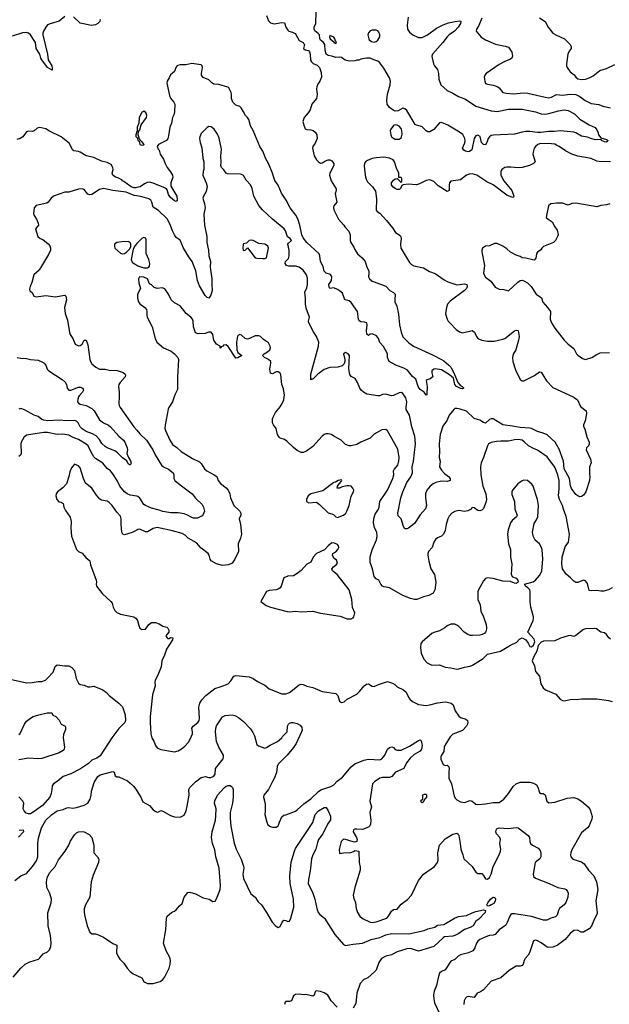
# Model space of a CAD drawing. Header units: inches. Extents: x 1384664 to 1536621, y 460766 to 646467.
# Tile 276 of 488: x 1468779 to 1474919, y 533673 to 543929. Entities that reach past the tile are written whole.
import ezdxf

# ---------------------------------------------------------------- set-up
doc = ezdxf.new("R2010")
doc.units = ezdxf.units.IN
doc.header["$MEASUREMENT"] = 0
for name, color, linetype in [('B4563', 7, 'Continuous'), ('B4564', 7, 'Continuous'), ('B4573', 7, 'Continuous'), ('B4574', 7, 'Continuous')]:
    doc.layers.add(name, color=color, linetype=linetype)

msp = doc.modelspace()

# ---------------------------------------------------------------- linework, layer by layer
at = {"layer": 'B4563', "color": 5}
for points, elevation in [([(1469393, 540000), (1469383, 539977), (1469382, 539950), (1469390, 539934), (1469410, 539923), (1469472, 539912), (1469530, 539878), (1469554, 539854), (1469610, 539763), (1469650, 539731), (1469705, 539705), (1469724, 539690), (1469810, 539590), (1469859, 539550), (1469874, 539530), (1469899, 539470), (1469903, 539450), (1469896, 539410), (1469911, 539370), (1469933, 539333), (1469939, 539310), (1469931, 539290), (1469910, 539304), (1469895, 539335), (1469850, 539364), (1469798, 539418), (1469770, 539438), (1469690, 539468), (1469670, 539483), (1469636, 539516), (1469610, 539558), (1469575, 539595), (1469537, 539617), (1469470, 539640), (1469430, 539668), (1469409, 539690), (1469388, 539730), (1469370, 539747), (1469350, 539753), (1469270, 539750), (1469190, 539758), (1469070, 539752), (1469030, 539757), (1469010, 539766), (1468970, 539795), (1468930, 539811), (1468830, 539866), (1468790, 539878), (1468770, 539874)], 720), ([(1469815, 540000), (1469812, 539930), (1469814, 539910), (1469825, 539890), (1469969, 539689), (1470000, 539652)], 740), ([(1470000, 538965), (1469930, 538976), (1469898, 538990), (1469870, 539013), (1469823, 539070), (1469794, 539130), (1469750, 539200), (1469724, 539230), (1469690, 539254), (1469643, 539310), (1469570, 539358), (1469550, 539377), (1469518, 539430), (1469491, 539490), (1469470, 539508), (1469390, 539558), (1469337, 539577), (1469290, 539602), (1469228, 539612), (1469169, 539609), (1469070, 539631), (1469030, 539631), (1468870, 539606), (1468850, 539600), (1468823, 539577), (1468795, 539530), (1468791, 539510), (1468794, 539410), (1468787, 539393), (1468770, 539379)], 740), ([(1470000, 538613), (1469950, 538586), (1469870, 538565), (1469852, 538572), (1469842, 538590), (1469835, 538670), (1469837, 538730), (1469830, 538759), (1469790, 538798), (1469741, 538870), (1469710, 538901), (1469690, 538914), (1469630, 538923), (1469614, 538934), (1469578, 538978), (1469530, 539050), (1469463, 539103), (1469442, 539150), (1469410, 539261), (1469390, 539281), (1469366, 539294), (1469350, 539299), (1469319, 539261), (1469301, 539219), (1469290, 539170), (1469266, 539094), (1469228, 539052), (1469171, 539010), (1469158, 538990), (1469156, 538970), (1469166, 538930), (1469187, 538907), (1469210, 538905), (1469230, 538891), (1469240, 538850), (1469256, 538816), (1469306, 538746), (1469316, 538704), (1469311, 538630), (1469317, 538550), (1469370, 538411), (1469390, 538391), (1469430, 538371), (1469468, 538328), (1469511, 538291), (1469517, 538250), (1469576, 538090), (1469579, 538070), (1469575, 538050), (1469579, 538030), (1469641, 537950), (1469729, 537869), (1469741, 537850), (1469752, 537810), (1469770, 537776), (1469790, 537756), (1469830, 537736), (1469968, 537708), (1469990, 537696), (1470000, 537681)], 760), ([(1468650, 537066), (1468850, 537022), (1468910, 537024), (1468970, 537036), (1469010, 537035), (1469049, 537051), (1469069, 537071), (1469126, 537134), (1469149, 537191), (1469170, 537211), (1469250, 537198), (1469290, 537198), (1469322, 537182), (1469348, 537150), (1469366, 537066), (1469390, 537020), (1469410, 537005), (1469450, 536997), (1469490, 536981), (1469510, 536979), (1469550, 536986), (1469645, 536950), (1469682, 536922), (1469711, 536890), (1469813, 536810), (1469850, 536771), (1469878, 536690), (1469880, 536630), (1469875, 536610), (1469810, 536547), (1469739, 536450), (1469617, 536263), (1469583, 536237), (1469530, 536215), (1469497, 536183), (1469413, 536127), (1469310, 536073), (1469230, 536045), (1469170, 535995), (1469131, 535970), (1469116, 535950), (1469115, 535910), (1469107, 535870), (1469093, 535830), (1469016, 535744), (1468930, 535681), (1468890, 535659), (1468870, 535656), (1468845, 535665), (1468827, 535687), (1468816, 535710), (1468821, 535770), (1468812, 535790), (1468770, 535835)], 740), ([(1468770, 536485), (1468785, 536495), (1468830, 536593), (1468850, 536621), (1468890, 536655), (1468918, 536670), (1468977, 536690), (1469066, 536710), (1469114, 536710), (1469125, 536685), (1469154, 536670), (1469190, 536634), (1469212, 536592), (1469251, 536571), (1469256, 536556), (1469255, 536535), (1469236, 536484), (1469230, 536450), (1469247, 536350), (1469242, 536330), (1469230, 536317), (1469190, 536293), (1469010, 536232), (1468970, 536230), (1468870, 536236), (1468770, 536221)], 720), ([(1468730, 534963), (1468790, 535011), (1468850, 535035), (1468912, 535108), (1468954, 535166), (1468968, 535210), (1468968, 535352), (1468976, 535404), (1469007, 535513), (1469050, 535590), (1469110, 535647), (1469170, 535687), (1469230, 535701), (1469270, 535720), (1469290, 535723), (1469330, 535717), (1469370, 535722), (1469450, 535749), (1469487, 535770), (1469513, 535810), (1469523, 535850), (1469525, 535895), (1469555, 535985), (1469594, 536046), (1469618, 536062), (1469750, 536098), (1469756, 536096), (1469762, 536090), (1469772, 536052), (1469790, 536042), (1469810, 536042), (1469900, 536000), (1469930, 535978), (1469964, 535944), (1469999, 535899), (1470000, 535897)], 740), ([(1468710, 533956), (1468792, 534050), (1468835, 534090), (1468884, 534116), (1468975, 534145), (1468990, 534157), (1469022, 534198), (1469070, 534219), (1469090, 534239), (1469103, 534277), (1469105, 534315), (1469100, 534390), (1469076, 534490), (1469073, 534627), (1469105, 534730), (1469111, 534770), (1469094, 534826), (1469063, 534890), (1469059, 534950), (1469064, 534990), (1469090, 535042), (1469148, 535110), (1469182, 535178), (1469253, 535267), (1469290, 535330), (1469305, 535370), (1469350, 535438), (1469370, 535459), (1469390, 535471), (1469430, 535475), (1469450, 535470), (1469503, 535443), (1469530, 535411), (1469552, 535330), (1469550, 535250), (1469590, 535211), (1469604, 535184), (1469600, 535150), (1469543, 535017), (1469523, 534950), (1469510, 534790), (1469465, 534710), (1469451, 534669), (1469450, 534630), (1469457, 534590), (1469483, 534490), (1469510, 534425), (1469530, 534406), (1469570, 534407), (1469590, 534401), (1469650, 534371), (1469750, 534306), (1469791, 534291), (1469787, 534210), (1469804, 534170), (1469823, 534143), (1469862, 534102), (1469897, 534050), (1469930, 534014), (1469961, 533990), (1470000, 533973)], 720), ([(1468774, 535486), (1468814, 535490), (1468818, 535470), (1468765, 535415)], 740)]:
    msp.add_lwpolyline(points, dxfattribs=dict(at, elevation=elevation))
at = {"layer": 'B4564', "color": 5}
for points, elevation in [([(1469250, 543962), (1469190, 543913), (1469095, 543885), (1469070, 543874), (1469050, 543852), (1469027, 543810), (1469020, 543790), (1469020, 543770), (1469068, 543570), (1469075, 543510), (1469112, 543450), (1469118, 543422), (1469116, 543404), (1469070, 543431), (1469011, 543510), (1468998, 543530), (1468989, 543570), (1468950, 543630), (1468943, 543690), (1468930, 543714), (1468892, 543772), (1468872, 543790), (1468850, 543797), (1468807, 543793), (1468702, 543758)], 680), ([(1469617, 543930), (1469613, 543910), (1469594, 543890), (1469570, 543875), (1469528, 543868), (1469410, 543894), (1469340, 543960)], 680), ([(1470000, 542180), (1469990, 542177), (1469970, 542178), (1469939, 542190), (1469864, 542244), (1469850, 542250), (1469841, 542261), (1469802, 542282), (1469778, 542290), (1469748, 542310), (1469743, 542330), (1469752, 542370), (1469750, 542390), (1469730, 542420), (1469690, 542443), (1469630, 542454), (1469550, 542494), (1469470, 542510), (1469410, 542551), (1469390, 542558), (1469343, 542563), (1469330, 542575), (1469299, 542639), (1469210, 542708), (1469090, 542767), (1469050, 542792), (1468990, 542805), (1468962, 542798), (1468930, 542772), (1468910, 542764), (1468870, 542767), (1468850, 542761), (1468810, 542708), (1468783, 542690), (1468750, 542682)], 720), ([(1470000, 542765), (1469987, 542730), (1469990, 542714), (1470000, 542702)], 720), ([(1470000, 542093), (1469970, 542099), (1469889, 542131), (1469750, 542150), (1469652, 542172), (1469610, 542162), (1469530, 542110), (1469510, 542104), (1469490, 542112), (1469450, 542161), (1469430, 542166), (1469390, 542163), (1469290, 542134), (1469250, 542132), (1469130, 542090), (1469107, 542070), (1469076, 542030), (1469061, 542019), (1468950, 541993), (1468931, 541970), (1468924, 541910), (1468931, 541890), (1468953, 541853), (1468972, 541810), (1468975, 541790), (1468943, 541750), (1468968, 541670), (1468993, 541650), (1469019, 541639), (1469074, 541594), (1469094, 541574), (1469101, 541550), (1469099, 541530), (1469078, 541482), (1468996, 541344), (1468980, 541320), (1468926, 541270), (1468907, 541193), (1468888, 541150), (1468882, 541122), (1468885, 541105), (1468908, 541088), (1468927, 541050), (1468950, 541042), (1469050, 541058), (1469150, 541044), (1469250, 541061), (1469261, 541050), (1469265, 541010), (1469247, 540930), (1469254, 540870), (1469278, 540798), (1469298, 540670), (1469305, 540650), (1469334, 540610), (1469356, 540550), (1469390, 540531), (1469410, 540536), (1469429, 540550), (1469450, 540592), (1469470, 540591), (1469490, 540542), (1469511, 540391), (1469517, 540370), (1469530, 540343), (1469571, 540310), (1469610, 540290), (1469670, 540289), (1469710, 540280), (1469794, 540274), (1469855, 540255), (1469877, 540237), (1469881, 540230), (1469876, 540210), (1469824, 540150), (1469812, 540130), (1469809, 540110), (1469816, 540050), (1469815, 540000)], 740), ([(1470000, 541597), (1469983, 541577), (1469961, 541539), (1469941, 541430), (1469950, 541405), (1469967, 541390), (1470000, 541372)], 760), ([(1468751, 540411), (1468790, 540403), (1468850, 540399), (1468890, 540389), (1468970, 540384), (1469010, 540367), (1469033, 540350), (1469050, 540330), (1469066, 540290), (1469081, 540270), (1469220, 540180), (1469252, 540152), (1469265, 540130), (1469275, 540090), (1469290, 540072), (1469310, 540072), (1469390, 540100), (1469410, 540102), (1469435, 540090), (1469444, 540070), (1469434, 540050), (1469397, 540010), (1469393, 540000)], 720)]:
    msp.add_lwpolyline(points, dxfattribs=dict(at, elevation=elevation))
at = {"layer": 'B4564', "color": 5, "elevation": 760}
msp.add_lwpolyline([(1469910, 541620), (1469844, 541616), (1469791, 541609), (1469766, 541590), (1469765, 541570), (1469771, 541550), (1469830, 541498), (1469851, 541491), (1469870, 541494), (1469890, 541507), (1469921, 541539), (1469936, 541564), (1469937, 541590), (1469929, 541610)], close=True, dxfattribs=at)
at = {"layer": 'B4573', "color": 5}
for points, elevation in [([(1470387, 540000), (1470371, 539950), (1470331, 539890), (1470326, 539874), (1470295, 539705), (1470290, 539670), (1470296, 539650), (1470342, 539550), (1470370, 539504), (1470414, 539474), (1470460, 539430), (1470578, 539358), (1470650, 539325), (1470668, 539308), (1470705, 539250), (1470727, 539230), (1470805, 539190), (1470833, 539170), (1470845, 539130), (1470870, 539097), (1470930, 539053), (1470950, 539030), (1470966, 538990), (1470973, 538950), (1471008, 538870), (1471070, 538811), (1471082, 538790), (1471081, 538770), (1471065, 538730), (1471079, 538670), (1471088, 538570), (1471078, 538530), (1471054, 538470), (1471059, 538390), (1471019, 538310), (1470992, 538268), (1470952, 538250), (1470890, 538243), (1470830, 538262), (1470774, 538294), (1470761, 538310), (1470752, 538350), (1470742, 538370), (1470670, 538423), (1470619, 538479), (1470532, 538530), (1470501, 538561), (1470470, 538578), (1470370, 538605), (1470210, 538639), (1470169, 538631), (1470110, 538595), (1470090, 538595), (1470030, 538622), (1470010, 538619), (1470000, 538613)], 760), ([(1474947, 538013), (1474909, 537991), (1474863, 537977), (1474830, 537978), (1474790, 537985), (1474730, 537981), (1474710, 537985), (1474690, 538056), (1474670, 538086), (1474650, 538091), (1474590, 538066), (1474570, 538067), (1474550, 538080), (1474516, 538116), (1474470, 538153), (1474430, 538209), (1474423, 538263), (1474428, 538330), (1474460, 538440), (1474492, 538488), (1474504, 538570), (1474470, 538756), (1474440, 538830), (1474431, 538870), (1474399, 538930), (1474388, 538970), (1474397, 539043), (1474396, 539130), (1474383, 539190), (1474350, 539267), (1474270, 539377), (1474170, 539447), (1474130, 539462), (1474076, 539490), (1474033, 539533), (1474010, 539548), (1473970, 539558), (1473930, 539553), (1473870, 539539), (1473790, 539540), (1473744, 539536), (1473690, 539526), (1473662, 539510), (1473650, 539490), (1473610, 539370), (1473586, 539314), (1473576, 539270), (1473580, 539190), (1473601, 539070), (1473632, 538990), (1473640, 538930), (1473637, 538910), (1473610, 538839), (1473590, 538819), (1473570, 538815), (1473550, 538818), (1473510, 538845), (1473490, 538849), (1473472, 538828), (1473446, 538814), (1473410, 538808), (1473350, 538818), (1473310, 538808), (1473280, 538790), (1473250, 538758), (1473236, 538730), (1473219, 538670), (1473210, 538610), (1473193, 538570), (1473170, 538550), (1473129, 538531), (1473110, 538515), (1473093, 538487), (1473073, 538430), (1473037, 538390), (1473029, 538370), (1473028, 538350), (1473039, 538290), (1473061, 538210), (1473098, 538150), (1473110, 538090), (1473112, 538068), (1473101, 537990), (1473084, 537956), (1473041, 537930), (1472983, 537917), (1472916, 537890), (1472890, 537890), (1472850, 537900), (1472770, 537933), (1472630, 538011), (1472570, 538022), (1472557, 538030), (1472539, 538050), (1472517, 538090), (1472490, 538106), (1472470, 538129), (1472453, 538210), (1472430, 538275), (1472428, 538308), (1472430, 538335), (1472450, 538407), (1472496, 538510), (1472503, 538550), (1472497, 538590), (1472475, 538635), (1472462, 538690), (1472465, 538735), (1472481, 538779), (1472514, 538830), (1472522, 538850), (1472530, 538910), (1472610, 539029), (1472664, 539150), (1472675, 539190), (1472673, 539230), (1472677, 539243), (1472717, 539290), (1472727, 539330), (1472729, 539369), (1472715, 539455), (1472610, 539647), (1472590, 539659), (1472550, 539658), (1472470, 539611), (1472429, 539571), (1472331, 539530), (1472290, 539506), (1472230, 539492), (1472210, 539492), (1472170, 539505), (1472125, 539550), (1472050, 539590), (1472027, 539607), (1471990, 539616), (1471966, 539614), (1471950, 539610), (1471930, 539592), (1471830, 539484), (1471765, 539435), (1471730, 539421), (1471710, 539422), (1471670, 539443), (1471630, 539472), (1471560, 539540), (1471535, 539555), (1471490, 539570), (1471480, 539580), (1471464, 539610), (1471450, 539670), (1471421, 539710), (1471412, 539730), (1471412, 539770), (1471419, 539790), (1471442, 539838), (1471490, 539896), (1471511, 539930), (1471530, 539970), (1471534, 540000)], 760), ([(1474542, 540000), (1474554, 539994), (1474578, 539978), (1474588, 539968), (1474620, 539900), (1474676, 539856), (1474682, 539830), (1474675, 539785), (1474668, 539750), (1474649, 539710), (1474650, 539694), (1474664, 539664), (1474685, 539585), (1474708, 539530), (1474710, 539508), (1474701, 539490), (1474681, 539470), (1474679, 539450), (1474723, 539350), (1474728, 539312), (1474711, 539270), (1474711, 539191), (1474715, 539170), (1474711, 539131), (1474673, 539010), (1474650, 538976), (1474630, 538961), (1474610, 538958), (1474590, 538968), (1474570, 538984), (1474525, 539045), (1474513, 539073), (1474504, 539150), (1474450, 539250), (1474440, 539330), (1474396, 539456), (1474355, 539530), (1474270, 539604), (1474230, 539623), (1474170, 539640), (1474110, 539670), (1474090, 539676), (1473990, 539680), (1473910, 539697), (1473810, 539710), (1473710, 539770), (1473690, 539772), (1473670, 539766), (1473630, 539727), (1473610, 539733), (1473570, 539759), (1473510, 539776), (1473430, 539851), (1473367, 539873), (1473330, 539880), (1473310, 539878), (1473299, 539870), (1473250, 539809), (1473228, 539750), (1473201, 539719), (1473185, 539695), (1473157, 539610), (1473146, 539510), (1473152, 539430), (1473148, 539370), (1473158, 539330), (1473151, 539270), (1473170, 539237), (1473203, 539203), (1473244, 539170), (1473260, 539150), (1473261, 539130), (1473230, 539119), (1473170, 539121), (1473111, 539109), (1473084, 539096), (1473054, 539070), (1473020, 539030), (1473006, 538990), (1473006, 538950), (1473016, 538870), (1473006, 538834), (1472949, 538771), (1472890, 538681), (1472826, 538634), (1472810, 538625), (1472790, 538625), (1472776, 538650), (1472752, 538730), (1472721, 538761), (1472715, 538790), (1472749, 538949), (1472768, 539010), (1472810, 539107), (1472851, 539169), (1472868, 539210), (1472866, 539270), (1472878, 539330), (1472900, 539510), (1472892, 539590), (1472863, 539690), (1472838, 539810), (1472804, 539870), (1472802, 539890), (1472810, 539950), (1472801, 539990), (1472794, 540000)], 740), ([(1470000, 539652), (1470030, 539617), (1470100, 539550), (1470167, 539450), (1470190, 539398), (1470254, 539290), (1470276, 539270), (1470330, 539246), (1470377, 539210), (1470385, 539190), (1470383, 539150), (1470396, 539130), (1470450, 539083), (1470574, 538990), (1470610, 538947), (1470679, 538879), (1470694, 538850), (1470702, 538810), (1470690, 538774), (1470678, 538762), (1470630, 538737), (1470590, 538738), (1470566, 538746), (1470527, 538770), (1470490, 538783), (1470430, 538794), (1470352, 538792), (1470270, 538806), (1470230, 538820), (1470150, 538840), (1470088, 538868), (1470070, 538880), (1470030, 538947), (1470010, 538964), (1470000, 538965)], 740), ([(1470000, 537681), (1470007, 537670), (1470018, 537618), (1470030, 537592), (1470050, 537578), (1470090, 537582), (1470122, 537630), (1470150, 537651), (1470192, 537650), (1470230, 537636), (1470270, 537611), (1470310, 537602), (1470322, 537590), (1470332, 537570), (1470332, 537550), (1470310, 537526), (1470302, 537510), (1470304, 537504), (1470314, 537490), (1470325, 537485), (1470335, 537485), (1470350, 537494), (1470372, 537492), (1470371, 537470), (1470307, 537373), (1470282, 537298), (1470265, 537270), (1470258, 537250), (1470251, 537189), (1470218, 537102), (1470191, 537050), (1470187, 537030), (1470191, 536990), (1470162, 536898), (1470139, 536670), (1470138, 536610), (1470144, 536490), (1470154, 536450), (1470175, 536415), (1470192, 536370), (1470210, 536346), (1470250, 536329), (1470390, 536304), (1470430, 536315), (1470465, 536335), (1470498, 536362), (1470536, 536404), (1470558, 536442), (1470577, 536490), (1470580, 536510), (1470573, 536550), (1470584, 536570), (1470633, 536607), (1470649, 536630), (1470652, 536650), (1470644, 536770), (1470656, 536810), (1470674, 536846), (1470717, 536890), (1470810, 536964), (1470878, 536982), (1470949, 537011), (1470979, 537041), (1471009, 537090), (1471030, 537099), (1471170, 537084), (1471210, 537067), (1471255, 537035), (1471330, 536999), (1471378, 536958), (1471510, 536907), (1471550, 536907), (1471590, 536920), (1471690, 537000), (1471710, 537008), (1471730, 537005), (1471770, 536986), (1471830, 536972), (1471930, 536930), (1472070, 536911), (1472091, 536890), (1472108, 536830), (1472130, 536817), (1472157, 536823), (1472190, 536852), (1472290, 536904), (1472319, 536930), (1472367, 536990), (1472390, 537007), (1472410, 537010), (1472450, 536987), (1472470, 536983), (1472514, 537006), (1472610, 537034), (1472660, 537020), (1472685, 537005), (1472710, 536980), (1472775, 536950), (1472803, 536923), (1472830, 536866), (1472843, 536850), (1472868, 536828), (1472930, 536797), (1473010, 536786), (1473050, 536792), (1473130, 536815), (1473210, 536823), (1473230, 536822), (1473271, 536811), (1473292, 536792), (1473315, 536730), (1473350, 536675), (1473370, 536660), (1473425, 536645), (1473441, 536630), (1473446, 536610), (1473441, 536590), (1473431, 536570), (1473390, 536524), (1473290, 536487), (1473260, 536460), (1473207, 536370), (1473199, 536350), (1473194, 536306), (1473171, 536270), (1473164, 536250), (1473165, 536225), (1473190, 536172), (1473210, 536162), (1473230, 536165), (1473246, 536146), (1473250, 536130), (1473246, 536094), (1473249, 536029), (1473276, 535970), (1473302, 535842), (1473316, 535816), (1473330, 535802), (1473370, 535784), (1473410, 535777), (1473470, 535795), (1473490, 535788), (1473530, 535759), (1473550, 535755), (1473630, 535760), (1473710, 535777), (1473770, 535777), (1473821, 535810), (1473870, 535870), (1473917, 535943), (1473950, 535970), (1473990, 535987), (1474090, 535988), (1474130, 535977), (1474159, 535959), (1474174, 535934), (1474190, 535881), (1474205, 535870), (1474230, 535868), (1474250, 535855), (1474269, 535789), (1474290, 535771), (1474350, 535778), (1474479, 535821), (1474550, 535828), (1474590, 535815), (1474630, 535789), (1474697, 535730), (1474718, 535698), (1474740, 535630), (1474738, 535602), (1474721, 535559), (1474708, 535532), (1474691, 535510), (1474630, 535459), (1474530, 535281), (1474518, 535250), (1474515, 535230), (1474519, 535210), (1474536, 535190), (1474550, 535181), (1474630, 535156), (1474657, 535137), (1474703, 535070), (1474756, 535010), (1474784, 534950), (1474799, 534870), (1474779, 534750), (1474793, 534627), (1474790, 534610), (1474762, 534558), (1474734, 534486), (1474710, 534461), (1474650, 534425), (1474626, 534426), (1474586, 534446), (1474550, 534441), (1474510, 534411), (1474458, 534350), (1474430, 534326), (1474374, 534286), (1474330, 534268), (1474290, 534265), (1474270, 534270), (1474210, 534312), (1474170, 534335), (1474150, 534342), (1474130, 534335), (1474087, 534210), (1474074, 534186), (1474042, 534150), (1474032, 534130), (1474022, 534090), (1474010, 534076), (1473990, 534070), (1473950, 534070), (1473930, 534061), (1473876, 534024), (1473790, 533950), (1473690, 533914), (1473610, 533825), (1473576, 533804), (1473541, 533790), (1473510, 533744), (1473450, 533755), (1473430, 533747), (1473422, 533738), (1473408, 533710), (1473404, 533670)], 760), ([(1474930, 537477), (1474912, 537492), (1474890, 537525), (1474870, 537543), (1474829, 537549), (1474785, 537585), (1474769, 537589), (1474670, 537583), (1474650, 537576), (1474570, 537515), (1474550, 537506), (1474510, 537514), (1474489, 537511), (1474410, 537486), (1474350, 537459), (1474235, 537455), (1474210, 537444), (1474179, 537410), (1474163, 537350), (1474130, 537290), (1474117, 537250), (1474138, 537198), (1474150, 537139), (1474190, 537090), (1474205, 537010), (1474229, 536970), (1474253, 536950), (1474363, 536903), (1474406, 536850), (1474430, 536838), (1474450, 536836), (1474530, 536852), (1474572, 536848), (1474630, 536856), (1474790, 536854), (1474910, 536839), (1474950, 536828)], 780), ([(1470000, 535897), (1470041, 535830), (1470062, 535782), (1470130, 535743), (1470170, 535699), (1470190, 535684), (1470210, 535676), (1470223, 535677), (1470250, 535691), (1470270, 535684), (1470350, 535639), (1470390, 535626), (1470450, 535622), (1470490, 535642), (1470512, 535688), (1470524, 535736), (1470543, 535850), (1470540, 535910), (1470551, 535930), (1470610, 535990), (1470670, 536035), (1470710, 536045), (1470750, 536036), (1470770, 536037), (1470801, 536050), (1470816, 536070), (1470819, 536130), (1470897, 536230), (1470902, 536250), (1470900, 536270), (1470852, 536350), (1470830, 536410), (1470818, 536510), (1470820, 536550), (1470830, 536574), (1470891, 536669), (1470918, 536682), (1470990, 536688), (1471020, 536680), (1471059, 536659), (1471110, 536620), (1471181, 536541), (1471206, 536506), (1471224, 536470), (1471250, 536378), (1471265, 536365), (1471330, 536343), (1471350, 536347), (1471386, 536374), (1471462, 536410), (1471510, 536449), (1471517, 536463), (1471563, 536510), (1471568, 536572), (1471577, 536590), (1471590, 536602), (1471610, 536608), (1471628, 536608), (1471670, 536599), (1471700, 536580), (1471717, 536557), (1471719, 536530), (1471715, 536510), (1471658, 536390), (1471631, 536349), (1471565, 536270), (1471470, 536174), (1471461, 536150), (1471452, 536088), (1471430, 536024), (1471410, 535993), (1471369, 535911), (1471320, 535850), (1471319, 535830), (1471335, 535765), (1471336, 535690), (1471331, 535650), (1471351, 535571), (1471363, 535543), (1471390, 535525), (1471410, 535518), (1471450, 535518), (1471470, 535531), (1471479, 535550), (1471483, 535570), (1471510, 535625), (1471530, 535645), (1471550, 535647), (1471650, 535685), (1471670, 535698), (1471737, 535763), (1471810, 535813), (1471889, 535891), (1471914, 535906), (1472018, 535942), (1472050, 535959), (1472084, 535996), (1472141, 536039), (1472230, 536146), (1472270, 536177), (1472364, 536216), (1472410, 536228), (1472530, 536219), (1472550, 536230), (1472567, 536250), (1472582, 536270), (1472610, 536330), (1472630, 536348), (1472654, 536354), (1472670, 536347), (1472689, 536329), (1472710, 536319), (1472750, 536322), (1472837, 536363), (1472930, 536422), (1472950, 536427), (1472959, 536419), (1472970, 536370), (1472962, 536330), (1472949, 536310), (1472885, 536275), (1472844, 536236), (1472807, 536190), (1472778, 536130), (1472691, 536090), (1472654, 536046), (1472630, 536037), (1472557, 536037), (1472530, 536030), (1472473, 535990), (1472454, 535970), (1472424, 535790), (1472443, 535730), (1472425, 535670), (1472436, 535590), (1472432, 535550), (1472426, 535534), (1472410, 535517), (1472350, 535494), (1472290, 535499), (1472270, 535498), (1472256, 535490), (1472251, 535470), (1472286, 535410), (1472292, 535390), (1472291, 535369), (1472270, 535362), (1472250, 535364), (1472170, 535389), (1472150, 535392), (1472127, 535370), (1472107, 535287), (1472110, 535245), (1472150, 535251), (1472227, 535253), (1472256, 535264), (1472270, 535274), (1472312, 535270), (1472313, 535150), (1472323, 535103), (1472324, 535070), (1472268, 534890), (1472250, 534810), (1472257, 534777), (1472275, 534735), (1472283, 534670), (1472296, 534630), (1472320, 534590), (1472350, 534566), (1472430, 534530), (1472450, 534527), (1472490, 534533), (1472601, 534570), (1472621, 534590), (1472650, 534644), (1472670, 534662), (1472710, 534663), (1472750, 534718), (1472816, 534764), (1472858, 534810), (1472930, 534964), (1472983, 535030), (1473099, 535110), (1473129, 535150), (1473135, 535175), (1473132, 535250), (1473150, 535330), (1473210, 535397), (1473290, 535445), (1473330, 535455), (1473345, 535445), (1473350, 535431), (1473366, 535350), (1473371, 535290), (1473395, 535230), (1473405, 535190), (1473490, 535110), (1473530, 535051), (1473550, 535035), (1473590, 535036), (1473610, 535016), (1473630, 534981), (1473650, 534977), (1473670, 534994), (1473690, 535030), (1473710, 535110), (1473773, 535230), (1473786, 535270), (1473790, 535290), (1473780, 535350), (1473786, 535390), (1473780, 535410), (1473744, 535450), (1473738, 535470), (1473744, 535496), (1473750, 535506), (1473770, 535510), (1473870, 535505), (1473950, 535514), (1473971, 535510), (1474073, 535433), (1474087, 535410), (1474090, 535370), (1474097, 535350), (1474119, 535330), (1474179, 535299), (1474197, 535277), (1474207, 535250), (1474205, 535210), (1474195, 535190), (1474148, 535150), (1474127, 535030), (1474130, 535003), (1474150, 534986), (1474291, 534931), (1474381, 534890), (1474455, 534875), (1474468, 534868), (1474482, 534850), (1474489, 534830), (1474487, 534790), (1474466, 534734), (1474450, 534710), (1474400, 534670), (1474388, 534650), (1474377, 534603), (1474357, 534583), (1474310, 534572), (1474269, 534551), (1474232, 534548), (1474109, 534589), (1473930, 534617), (1473905, 534615), (1473893, 534607), (1473882, 534590), (1473856, 534524), (1473841, 534499), (1473808, 534472), (1473770, 534450), (1473730, 534400), (1473710, 534392), (1473670, 534390), (1473650, 534384), (1473571, 534349), (1473549, 534330), (1473537, 534310), (1473520, 534260), (1473496, 534230), (1473451, 534209), (1473370, 534190), (1473345, 534175), (1473310, 534141), (1473270, 534124), (1473210, 534034), (1473170, 534015), (1473150, 533996), (1473136, 533950), (1473120, 533870), (1473095, 533810), (1473089, 533770), (1473091, 533730), (1473100, 533690), (1473153, 533570)], 740), ([(1470000, 533973), (1470050, 533950), (1470073, 533910), (1470083, 533903), (1470111, 533891), (1470169, 533889), (1470243, 533910), (1470271, 533930), (1470290, 533959), (1470334, 534050), (1470346, 534090), (1470348, 534130), (1470341, 534161), (1470304, 534230), (1470277, 534310), (1470301, 534450), (1470309, 534570), (1470315, 534590), (1470358, 534630), (1470370, 534638), (1470390, 534642), (1470410, 534658), (1470442, 534698), (1470470, 534722), (1470492, 534790), (1470530, 534839), (1470550, 534842), (1470610, 534824), (1470690, 534784), (1470751, 534770), (1470790, 534744), (1470813, 534747), (1470830, 534771), (1470850, 534823), (1470865, 534870), (1470870, 534910), (1470857, 535090), (1470822, 535210), (1470810, 535283), (1470788, 535350), (1470777, 535410), (1470782, 535470), (1470818, 535590), (1470823, 535637), (1470824, 535710), (1470806, 535770), (1470810, 535791), (1470839, 535850), (1470912, 535930), (1470930, 535945), (1470950, 535954), (1470970, 535953), (1470983, 535943), (1470995, 535930), (1471002, 535910), (1471003, 535830), (1470994, 535770), (1470969, 535670), (1470969, 535609), (1470979, 535530), (1471013, 535353), (1471032, 535290), (1471084, 535184), (1471111, 535111), (1471112, 535090), (1471104, 535030), (1471110, 534982), (1471185, 534825), (1471230, 534790), (1471262, 534742), (1471296, 534710), (1471350, 534631), (1471408, 534530), (1471444, 534490), (1471459, 534479), (1471470, 534475), (1471490, 534485), (1471511, 534529), (1471530, 534548), (1471550, 534547), (1471570, 534537), (1471590, 534539), (1471604, 534570), (1471634, 534686), (1471630, 534770), (1471597, 534930), (1471591, 535009), (1471606, 535154), (1471639, 535270), (1471650, 535296), (1471685, 535350), (1471832, 535568), (1471854, 535650), (1471890, 535689), (1471950, 535723), (1471970, 535722), (1471991, 535690), (1472014, 535634), (1472017, 535610), (1472014, 535594), (1471984, 535550), (1471934, 535450), (1471891, 535390), (1471880, 535360), (1471862, 535290), (1471830, 535229), (1471818, 535190), (1471805, 535065), (1471785, 534975), (1471784, 534930), (1471832, 534830), (1471851, 534770), (1471872, 534670), (1471886, 534630), (1471903, 534610), (1471952, 534572), (1472062, 534402), (1472150, 534295), (1472170, 534287), (1472188, 534288), (1472250, 534301), (1472350, 534310), (1472440, 534350), (1472530, 534370), (1472590, 534398), (1472649, 534410), (1472830, 534409), (1472990, 534442), (1473030, 534461), (1473102, 534478), (1473130, 534496), (1473196, 534504), (1473305, 534570), (1473348, 534588), (1473430, 534599), (1473490, 534627), (1473530, 534640), (1473610, 534656), (1473630, 534650), (1473626, 534630), (1473559, 534561), (1473530, 534538), (1473501, 534490), (1473470, 534472), (1473410, 534454), (1473350, 534410), (1473310, 534390), (1473290, 534384), (1473204, 534376), (1473190, 534367), (1473090, 534277), (1472930, 534227), (1472850, 534253), (1472810, 534250), (1472710, 534220), (1472650, 534189), (1472590, 534173), (1472548, 534150), (1472517, 534110), (1472490, 534030), (1472474, 534010), (1472403, 533950), (1472364, 533930), (1472324, 533890), (1472289, 533791), (1472278, 533682), (1472250, 533632)], 720), ([(1472084, 533644), (1472021, 533710), (1471988, 533770), (1471950, 533793), (1471910, 533807), (1471866, 533814), (1471857, 533803), (1471846, 533770), (1471830, 533757), (1471790, 533769), (1471754, 533774), (1471730, 533773), (1471690, 533779), (1471650, 533776), (1471630, 533762), (1471610, 533709), (1471590, 533703), (1471550, 533704), (1471543, 533697), (1471535, 533670)], 720)]:
    msp.add_lwpolyline(points, dxfattribs=dict(at, elevation=elevation))
for points, elevation in [([(1472130, 539135), (1472094, 539130), (1472067, 539113), (1472050, 539109), (1471937, 539023), (1471811, 538989), (1471782, 538970), (1471765, 538930), (1471765, 538910), (1471790, 538898), (1471870, 538905), (1471901, 538881), (1471990, 538791), (1472030, 538781), (1472051, 538771), (1472071, 538751), (1472090, 538743), (1472150, 538770), (1472175, 538790), (1472187, 538810), (1472210, 538870), (1472230, 538965), (1472255, 539010), (1472259, 539030), (1472249, 539050), (1472230, 539069), (1472210, 539075), (1472185, 539075), (1472137, 539063), (1472110, 539050), (1472086, 539050), (1472089, 539071), (1472104, 539096), (1472130, 539122), (1472134, 539130)], 780), ([(1474030, 539134), (1474010, 539127), (1473966, 539094), (1473910, 539029), (1473904, 539010), (1473905, 538985), (1473931, 538910), (1473936, 538830), (1473959, 538770), (1473951, 538750), (1473907, 538713), (1473890, 538690), (1473864, 538616), (1473857, 538570), (1473869, 538470), (1473888, 538410), (1473891, 538330), (1473903, 538263), (1473896, 538150), (1473910, 538125), (1473950, 538112), (1473965, 538090), (1473971, 538070), (1473950, 538058), (1473930, 538059), (1473890, 538077), (1473810, 538082), (1473710, 538110), (1473646, 538114), (1473630, 538109), (1473610, 538084), (1473550, 537975), (1473548, 537890), (1473575, 537835), (1473580, 537770), (1473610, 537710), (1473637, 537630), (1473641, 537590), (1473637, 537563), (1473631, 537549), (1473622, 537538), (1473596, 537524), (1473570, 537518), (1473494, 537514), (1473470, 537516), (1473445, 537525), (1473408, 537548), (1473350, 537610), (1473330, 537624), (1473310, 537632), (1473270, 537632), (1473230, 537616), (1473206, 537594), (1473150, 537563), (1473090, 537546), (1473070, 537535), (1472971, 537450), (1472955, 537430), (1472951, 537390), (1472959, 537330), (1472988, 537268), (1473022, 537230), (1473070, 537206), (1473150, 537209), (1473210, 537186), (1473270, 537178), (1473330, 537163), (1473350, 537167), (1473410, 537186), (1473470, 537196), (1473495, 537205), (1473605, 537275), (1473650, 537319), (1473784, 537350), (1473890, 537415), (1473956, 537444), (1473983, 537477), (1474010, 537492), (1474051, 537471), (1474075, 537435), (1474090, 537402), (1474110, 537398), (1474130, 537414), (1474142, 537450), (1474137, 537477), (1474069, 537550), (1474125, 537670), (1474129, 537691), (1474130, 537710), (1474101, 537810), (1474096, 537864), (1474096, 537970), (1474090, 537990), (1474070, 538013), (1474045, 538030), (1474035, 538050), (1474127, 538073), (1474149, 538090), (1474190, 538139), (1474209, 538170), (1474215, 538190), (1474226, 538310), (1474218, 538410), (1474210, 538439), (1474192, 538470), (1474148, 538508), (1474130, 538541), (1474121, 538570), (1474120, 538590), (1474137, 538683), (1474162, 538718), (1474175, 538750), (1474180, 538870), (1474171, 538930), (1474125, 539070), (1474112, 539090), (1474068, 539128)], 780), ([(1472030, 538479), (1471991, 538450), (1471953, 538407), (1471870, 538369), (1471835, 538330), (1471810, 538279), (1471770, 538257), (1471710, 538193), (1471670, 538161), (1471630, 538137), (1471570, 538133), (1471530, 538114), (1471500, 538030), (1471490, 538010), (1471479, 538001), (1471450, 537992), (1471375, 537985), (1471350, 537973), (1471291, 537870), (1471347, 537827), (1471389, 537809), (1471565, 537765), (1471590, 537761), (1471650, 537768), (1471710, 537760), (1471830, 537769), (1471910, 537747), (1472117, 537717), (1472190, 537690), (1472230, 537689), (1472250, 537699), (1472259, 537710), (1472269, 537750), (1472246, 537806), (1472239, 537890), (1472211, 537990), (1472085, 538150), (1472036, 538190), (1472030, 538210), (1472045, 538230), (1472076, 538250), (1472089, 538270), (1472079, 538299), (1472050, 538322), (1472035, 538350), (1472038, 538370), (1472070, 538386), (1472091, 538409), (1472101, 538430), (1472099, 538450), (1472090, 538462), (1472058, 538478)], 780), ([(1473010, 535858), (1472990, 535858), (1472974, 535850), (1472974, 535806), (1472954, 535790), (1472970, 535774), (1472982, 535778), (1472986, 535794), (1472990, 535794), (1473002, 535818), (1473018, 535830), (1473018, 535850)], 760), ([(1473650, 534695), (1473645, 534710), (1473652, 534730), (1473680, 534770), (1473710, 534789), (1473726, 534786), (1473735, 534770), (1473731, 534749), (1473716, 534724), (1473690, 534709), (1473670, 534698)], 720)]:
    msp.add_lwpolyline(points, close=True, dxfattribs=dict(at, elevation=elevation))
at = {"layer": 'B4574', "color": 5}
for points, elevation in [([(1472825, 543955), (1472812, 543872), (1472818, 543830), (1472839, 543799), (1472872, 543770), (1472930, 543743), (1472970, 543744), (1473026, 543770), (1473118, 543842), (1473190, 543875), (1473245, 543895), (1473312, 543912), (1473357, 543917), (1473373, 543913), (1473370, 543890), (1473345, 543850), (1473307, 543810), (1473250, 543770), (1473230, 543751), (1473185, 543690), (1473078, 543570), (1473072, 543550), (1473073, 543533), (1473087, 543470), (1473097, 543450), (1473130, 543410), (1473140, 543370), (1473144, 543310), (1473163, 543250), (1473230, 543190), (1473290, 543163), (1473349, 543129), (1473420, 543100), (1473530, 543030), (1473690, 542979), (1473750, 542974), (1473870, 542996), (1474010, 542998), (1474151, 542970), (1474209, 542949), (1474250, 542944), (1474289, 542951), (1474390, 542980), (1474450, 542989), (1474490, 542985), (1474557, 542950), (1474613, 542893), (1474710, 542833), (1474770, 542806), (1474790, 542783), (1474804, 542750), (1474806, 542730), (1474830, 542698), (1474890, 542682), (1474908, 542670), (1474890, 542655), (1474870, 542656), (1474836, 542670), (1474837, 542677), (1474830, 542682), (1474770, 542679), (1474725, 542690), (1474690, 542706), (1474630, 542717), (1474570, 542752), (1474550, 542758), (1474410, 542770), (1474343, 542763), (1474290, 542764), (1474207, 542753), (1474170, 542753), (1474090, 542764), (1474050, 542763), (1474010, 542757), (1473930, 542736), (1473713, 542727), (1473690, 542722), (1473670, 542710), (1473656, 542690), (1473643, 542650), (1473630, 542627), (1473610, 542628), (1473589, 542649), (1473573, 542713), (1473550, 542725), (1473530, 542719), (1473521, 542710), (1473513, 542690), (1473487, 542573), (1473464, 542556), (1473450, 542554), (1473421, 542561), (1473403, 542570), (1473389, 542590), (1473415, 542645), (1473418, 542670), (1473414, 542690), (1473392, 542732), (1473358, 542758), (1473237, 542830), (1473170, 542858), (1473150, 542855), (1473093, 542787), (1473050, 542760), (1473030, 542760), (1473010, 542773), (1472970, 542812), (1472950, 542821), (1472910, 542829), (1472898, 542838), (1472810, 542983), (1472790, 543002), (1472770, 543007), (1472721, 542979), (1472690, 542977), (1472667, 542987), (1472630, 543014), (1472607, 543050), (1472602, 543090), (1472608, 543152), (1472636, 543250), (1472641, 543290), (1472630, 543322), (1472570, 543425), (1472530, 543479), (1472510, 543496), (1472466, 543510), (1472429, 543529), (1472390, 543529), (1472330, 543519), (1472310, 543509), (1472290, 543509), (1472270, 543501), (1472210, 543498), (1472168, 543508), (1472130, 543534), (1472110, 543539), (1472070, 543535), (1472029, 543549), (1471990, 543556), (1471970, 543569), (1471961, 543610), (1471958, 543670), (1471942, 543690), (1471910, 543715), (1471903, 543730), (1471901, 543770), (1471887, 543787), (1471852, 543812), (1471845, 543830), (1471845, 543850), (1471862, 543890), (1471865, 544010)], 720), ([(1471350, 543974), (1471370, 543918), (1471390, 543897), (1471430, 543885), (1471510, 543901), (1471535, 543895), (1471550, 543850), (1471570, 543820), (1471583, 543810), (1471621, 543801), (1471646, 543786), (1471656, 543776), (1471690, 543713), (1471731, 543690), (1471739, 543679), (1471744, 543670), (1471735, 543630), (1471750, 543615), (1471787, 543607), (1471796, 543596), (1471803, 543570), (1471808, 543508), (1471816, 543490), (1471834, 543474), (1471877, 543457), (1471902, 543430), (1471918, 543378), (1471920, 543330), (1471905, 543290), (1471883, 543257), (1471872, 543230), (1471869, 543210), (1471875, 543150), (1471868, 543110), (1471822, 543050), (1471802, 542990), (1471782, 542958), (1471741, 542910), (1471728, 542870), (1471736, 542830), (1471752, 542792), (1471770, 542784), (1471810, 542782), (1471834, 542774), (1471857, 542757), (1471872, 542730), (1471876, 542690), (1471856, 542644), (1471833, 542610), (1471829, 542590), (1471847, 542510), (1471871, 542470), (1471890, 542448), (1471910, 542435), (1471930, 542438), (1471962, 542458), (1471990, 542468), (1472010, 542469), (1472030, 542459), (1472050, 542430), (1472050, 542410), (1472008, 542330), (1472006, 542310), (1472021, 542250), (1472073, 542167), (1472075, 542150), (1472065, 542115), (1472081, 542030), (1472050, 541990), (1472047, 541973), (1472050, 541948), (1472099, 541850), (1472155, 541790), (1472166, 541770), (1472205, 541725), (1472219, 541690), (1472221, 541630), (1472226, 541610), (1472260, 541560), (1472270, 541534), (1472298, 541490), (1472346, 541450), (1472376, 541410), (1472392, 541352), (1472413, 541313), (1472415, 541290), (1472410, 541250), (1472422, 541230), (1472450, 541207), (1472470, 541197), (1472590, 541152), (1472633, 541110), (1472670, 541088), (1472690, 541070), (1472684, 541010), (1472687, 540990), (1472706, 540946), (1472723, 540863), (1472735, 540750), (1472750, 540676), (1472770, 540626), (1472830, 540564), (1472879, 540530), (1473078, 540438), (1473170, 540390), (1473195, 540375), (1473249, 540330), (1473267, 540310), (1473300, 540250), (1473340, 540150), (1473364, 540124), (1473387, 540110), (1473403, 540090), (1473390, 540084), (1473370, 540087), (1473327, 540110), (1473310, 540130), (1473295, 540195), (1473253, 540230), (1473170, 540281), (1473107, 540293), (1473091, 540289), (1473072, 540270), (1473071, 540250), (1473082, 540210), (1473052, 540190), (1473021, 540179), (1473011, 540170), (1473023, 540110), (1473018, 540030), (1473010, 540018), (1472989, 540050), (1472950, 540076), (1472939, 540090), (1472927, 540110), (1472904, 540184), (1472870, 540212), (1472817, 540277), (1472779, 540299), (1472697, 540330), (1472625, 540370), (1472608, 540410), (1472608, 540450), (1472566, 540526), (1472530, 540568), (1472514, 540610), (1472495, 540635), (1472450, 540657), (1472428, 540652), (1472410, 540639), (1472393, 540653), (1472390, 540690), (1472398, 540750), (1472392, 540770), (1472370, 540778), (1472330, 540782), (1472314, 540794), (1472307, 540810), (1472295, 540890), (1472230, 540985), (1472210, 541002), (1472169, 541010), (1472160, 541020), (1472139, 541079), (1472110, 541106), (1472090, 541120), (1472050, 541136), (1472010, 541129), (1472002, 541142), (1471998, 541170), (1472027, 541213), (1472029, 541249), (1472024, 541264), (1472014, 541274), (1471970, 541290), (1471950, 541310), (1471938, 541358), (1471910, 541410), (1471906, 541470), (1471898, 541490), (1471768, 541608), (1471730, 541657), (1471718, 541690), (1471696, 541790), (1471675, 541855), (1471653, 541893), (1471595, 541970), (1471554, 542050), (1471504, 542124), (1471470, 542205), (1471435, 542255), (1471424, 542284), (1471412, 542332), (1471371, 542430), (1471341, 542481), (1471310, 542560), (1471280, 542610), (1471210, 542775), (1471183, 542823), (1471164, 542890), (1471150, 542912), (1471130, 542930), (1471111, 542970), (1471085, 543010), (1471070, 543024), (1471030, 543038), (1471000, 543070), (1470984, 543110), (1470985, 543150), (1470980, 543170), (1470958, 543218), (1470947, 543227), (1470853, 543253), (1470799, 543259), (1470781, 543270), (1470750, 543302), (1470688, 543328), (1470672, 543350), (1470671, 543370), (1470684, 543430), (1470680, 543450), (1470670, 543458), (1470570, 543473), (1470510, 543460), (1470450, 543460), (1470427, 543453), (1470415, 543445), (1470405, 543430), (1470390, 543390), (1470350, 543355), (1470337, 543323), (1470313, 543290), (1470311, 543269), (1470339, 543139), (1470351, 543111), (1470385, 543070), (1470393, 543050), (1470391, 542969), (1470383, 542937), (1470371, 542909), (1470359, 542850), (1470342, 542810), (1470330, 542718), (1470322, 542690), (1470308, 542672), (1470225, 542630), (1470211, 542610), (1470222, 542582), (1470232, 542570), (1470241, 542530), (1470277, 542477), (1470293, 542430), (1470315, 542390), (1470350, 542346), (1470369, 542310), (1470372, 542290), (1470354, 542230), (1470354, 542194), (1470414, 542090), (1470418, 542050), (1470410, 542035), (1470390, 542041), (1470350, 542076), (1470330, 542110), (1470316, 542156), (1470307, 542167), (1470281, 542181), (1470168, 542228), (1470130, 542236), (1470107, 542233), (1470079, 542221), (1470032, 542190), (1470000, 542180)], 720), ([(1473590, 543946), (1473561, 543870), (1473535, 543830), (1473533, 543810), (1473586, 543746), (1473630, 543718), (1473734, 543674), (1473835, 543655), (1473870, 543642), (1473903, 543590), (1473912, 543550), (1473905, 543530), (1473890, 543517), (1473830, 543495), (1473770, 543462), (1473635, 543370), (1473621, 543350), (1473617, 543330), (1473622, 543290), (1473630, 543266), (1473650, 543256), (1473710, 543247), (1473750, 543234), (1473770, 543219), (1473810, 543170), (1473843, 543163), (1473918, 543158), (1474030, 543167), (1474070, 543165), (1474250, 543122), (1474290, 543117), (1474317, 543123), (1474370, 543149), (1474430, 543142), (1474510, 543152), (1474569, 543149), (1474610, 543130), (1474666, 543086), (1474730, 543057), (1474810, 543045), (1474850, 543027), (1474930, 543010)], 740), ([(1474191, 543950), (1474250, 543910), (1474282, 543850), (1474329, 543790), (1474367, 543767), (1474451, 543731), (1474512, 543670), (1474522, 543650), (1474520, 543630), (1474500, 543600), (1474487, 543570), (1474472, 543470), (1474472, 543450), (1474480, 543430), (1474510, 543387), (1474554, 543354), (1474569, 543329), (1474590, 543314), (1474628, 543308), (1474670, 543310), (1474710, 543324), (1474750, 543345), (1474819, 543401), (1474890, 543421), (1474976, 543464)], 760), ([(1470000, 542702), (1470001, 542701), (1470010, 542674), (1470024, 542664), (1470031, 542630), (1470050, 542621), (1470070, 542625), (1470075, 542630), (1470050, 542662), (1470043, 542663), (1470034, 542674), (1470030, 542686), (1470026, 542686), (1470014, 542730), (1470015, 542765), (1470030, 542782), (1470045, 542835), (1470100, 542910), (1470103, 542930), (1470095, 542955), (1470090, 542965), (1470070, 542975), (1470050, 542961), (1470024, 542910), (1470021, 542850), (1470003, 542810), (1470002, 542770), (1470000, 542765)], 720), ([(1472794, 540000), (1472770, 540034), (1472750, 540047), (1472730, 540044), (1472670, 540014), (1472650, 540012), (1472590, 540027), (1472556, 540024), (1472527, 540013), (1472508, 540012), (1472395, 540030), (1472360, 540050), (1472335, 540070), (1472321, 540090), (1472298, 540150), (1472271, 540191), (1472230, 540212), (1472215, 540235), (1472207, 540293), (1472213, 540430), (1472198, 540450), (1472170, 540461), (1472151, 540449), (1472166, 540390), (1472166, 540370), (1472156, 540344), (1472137, 540323), (1472091, 540309), (1472010, 540307), (1471950, 540287), (1471882, 540238), (1471830, 540185), (1471816, 540184), (1471810, 540178), (1471810, 540236), (1471890, 540530), (1471893, 540570), (1471870, 540629), (1471837, 540677), (1471789, 540770), (1471787, 540790), (1471795, 540830), (1471763, 540923), (1471756, 540970), (1471756, 541030), (1471748, 541090), (1471770, 541135), (1471777, 541170), (1471776, 541236), (1471767, 541270), (1471730, 541321), (1471690, 541351), (1471650, 541363), (1471581, 541361), (1471558, 541370), (1471550, 541381), (1471545, 541390), (1471546, 541410), (1471578, 541442), (1471586, 541470), (1471585, 541530), (1471572, 541590), (1471577, 541603), (1471609, 541630), (1471594, 541650), (1471568, 541668), (1471547, 541730), (1471534, 541750), (1471410, 541852), (1471308, 541950), (1471270, 541995), (1471216, 542090), (1471198, 542170), (1471182, 542210), (1471138, 542258), (1471110, 542306), (1471090, 542318), (1471079, 542319), (1470944, 542324), (1470929, 542330), (1470905, 542365), (1470879, 542390), (1470872, 542410), (1470876, 542444), (1470873, 542507), (1470879, 542579), (1470856, 542696), (1470838, 542738), (1470803, 542790), (1470773, 542813), (1470750, 542815), (1470730, 542806), (1470670, 542744), (1470654, 542710), (1470653, 542690), (1470657, 542650), (1470675, 542595), (1470687, 542487), (1470696, 542450), (1470695, 542370), (1470688, 542348), (1470686, 542310), (1470722, 542230), (1470731, 542191), (1470722, 542138), (1470694, 542090), (1470687, 542070), (1470704, 542010), (1470710, 541970), (1470695, 541905), (1470704, 541790), (1470727, 541670), (1470729, 541609), (1470745, 541530), (1470748, 541468), (1470765, 541410), (1470763, 541350), (1470781, 541230), (1470779, 541170), (1470784, 541110), (1470770, 541061), (1470750, 541027), (1470730, 541035), (1470710, 541058), (1470650, 541158), (1470630, 541213), (1470613, 541313), (1470576, 541410), (1470540, 541460), (1470485, 541550), (1470450, 541633), (1470410, 541659), (1470390, 541687), (1470369, 541730), (1470344, 541804), (1470315, 541855), (1470223, 541943), (1470170, 541975), (1470155, 542030), (1470144, 542050), (1470123, 542063), (1470050, 542084), (1470000, 542093)], 740), ([(1474930, 542450), (1474812, 542452), (1474790, 542457), (1474730, 542484), (1474590, 542507), (1474530, 542530), (1474463, 542563), (1474397, 542610), (1474370, 542624), (1474350, 542632), (1474317, 542637), (1474202, 542638), (1474176, 542630), (1474149, 542610), (1474137, 542590), (1474126, 542550), (1474124, 542530), (1474145, 542450), (1474128, 542430), (1474089, 542411), (1474010, 542388), (1473970, 542387), (1473894, 542394), (1473850, 542392), (1473830, 542389), (1473799, 542370), (1473788, 542350), (1473790, 542310), (1473822, 542250), (1473902, 542150), (1473924, 542090), (1473920, 542080), (1473910, 542076), (1473850, 542103), (1473710, 542210), (1473642, 542242), (1473539, 542310), (1473490, 542322), (1473460, 542320), (1473433, 542310), (1473370, 542261), (1473270, 542249), (1473255, 542230), (1473251, 542210), (1473251, 542150), (1473230, 542138), (1473138, 542198), (1473090, 542245), (1473050, 542261), (1473010, 542253), (1472942, 542218), (1472911, 542209), (1472823, 542217), (1472772, 542208), (1472758, 542202), (1472745, 542170), (1472737, 542163), (1472730, 542159), (1472710, 542161), (1472690, 542170), (1472666, 542190), (1472652, 542210), (1472650, 542231), (1472670, 542256), (1472690, 542272), (1472710, 542274), (1472750, 542234), (1472758, 542250), (1472758, 542270), (1472750, 542286), (1472726, 542286), (1472728, 542330), (1472702, 542382), (1472681, 542450), (1472669, 542470), (1472630, 542487), (1472570, 542499), (1472490, 542492), (1472450, 542483), (1472399, 542461), (1472381, 542450), (1472370, 542435), (1472367, 542410), (1472370, 542370), (1472379, 542290), (1472387, 542267), (1472402, 542242), (1472454, 542190), (1472483, 542143), (1472496, 542064), (1472490, 541945), (1472501, 541930), (1472530, 541913), (1472599, 541839), (1472662, 541762), (1472693, 541713), (1472742, 541682), (1472749, 541669), (1472751, 541651), (1472743, 541590), (1472748, 541550), (1472839, 541399), (1472859, 541379), (1472884, 541364), (1472984, 541344), (1473048, 541308), (1473106, 541286), (1473198, 541218), (1473238, 541198), (1473330, 541169), (1473410, 541178), (1473436, 541170), (1473440, 541150), (1473430, 541129), (1473411, 541110), (1473262, 540998), (1473235, 540965), (1473224, 540930), (1473214, 540866), (1473230, 540810), (1473240, 540790), (1473258, 540770), (1473323, 540703), (1473357, 540677), (1473390, 540668), (1473492, 540692), (1473516, 540676), (1473535, 540630), (1473550, 540608), (1473590, 540590), (1473650, 540580), (1473718, 540582), (1473810, 540600), (1473831, 540609), (1473930, 540690), (1473950, 540697), (1473970, 540691), (1473979, 540630), (1473974, 540590), (1473946, 540490), (1473916, 540444), (1473909, 540410), (1473915, 540370), (1473941, 540281), (1473990, 540183), (1474010, 540169), (1474030, 540169), (1474138, 540222), (1474190, 540261), (1474210, 540259), (1474266, 540166), (1474330, 540097), (1474542, 540000)], 740), ([(1474925, 542010), (1474890, 542001), (1474830, 541993), (1474790, 541981), (1474570, 542018), (1474530, 542016), (1474490, 541999), (1474430, 542019), (1474370, 542019), (1474310, 542010), (1474287, 541990), (1474267, 541907), (1474262, 541870), (1474281, 541850), (1474322, 541822), (1474350, 541771), (1474376, 541736), (1474385, 541690), (1474379, 541670), (1474357, 541630), (1474336, 541610), (1474234, 541566), (1474216, 541550), (1474207, 541533), (1474170, 541508), (1474161, 541490), (1474154, 541446), (1474135, 541425), (1474050, 541445), (1474010, 541449), (1473990, 541461), (1473950, 541475), (1473890, 541508), (1473850, 541544), (1473811, 541571), (1473750, 541599), (1473723, 541597), (1473670, 541572), (1473629, 541571), (1473599, 541550), (1473591, 541530), (1473591, 541510), (1473618, 541370), (1473608, 541290), (1473614, 541270), (1473630, 541247), (1473685, 541205), (1473730, 541144), (1473770, 541122), (1473819, 541119), (1473870, 541105), (1473965, 541195), (1473990, 541212), (1474010, 541216), (1474030, 541210), (1474067, 541187), (1474106, 541150), (1474156, 541070), (1474212, 541032), (1474226, 540986), (1474276, 540930), (1474305, 540890), (1474302, 540810), (1474316, 540770), (1474350, 540716), (1474450, 540591), (1474490, 540551), (1474550, 540506), (1474577, 540450), (1474590, 540435), (1474639, 540399), (1474670, 540389), (1474737, 540410), (1474781, 540439), (1474822, 540458), (1474921, 540461)], 760), ([(1470000, 541372), (1470010, 541366), (1470070, 541345), (1470110, 541345), (1470122, 541350), (1470130, 541362), (1470133, 541390), (1470123, 541430), (1470095, 541495), (1470096, 541636), (1470090, 541653), (1470070, 541659), (1470050, 541649), (1470010, 541609), (1470000, 541597)], 760), ([(1471534, 540000), (1471537, 540017), (1471525, 540085), (1471508, 540128), (1471497, 540230), (1471490, 540249), (1471470, 540262), (1471450, 540260), (1471410, 540241), (1471390, 540246), (1471383, 540290), (1471395, 540350), (1471394, 540370), (1471370, 540390), (1471327, 540410), (1471309, 540430), (1471323, 540450), (1471361, 540470), (1471384, 540490), (1471389, 540510), (1471386, 540530), (1471370, 540564), (1471317, 540597), (1471288, 540630), (1471270, 540637), (1471230, 540637), (1471173, 540607), (1471150, 540603), (1471127, 540607), (1471090, 540644), (1471070, 540649), (1471057, 540643), (1471048, 540632), (1471037, 540570), (1471039, 540490), (1471050, 540464), (1471091, 540430), (1471050, 540407), (1471030, 540404), (1470950, 540526), (1470930, 540544), (1470902, 540538), (1470890, 540526), (1470878, 540522), (1470874, 540510), (1470867, 540507), (1470866, 540530), (1470830, 540549), (1470799, 540590), (1470789, 540650), (1470773, 540673), (1470750, 540675), (1470710, 540661), (1470638, 540658), (1470610, 540668), (1470590, 540730), (1470585, 540790), (1470578, 540810), (1470562, 540830), (1470512, 540870), (1470450, 540949), (1470390, 540981), (1470357, 541010), (1470327, 541070), (1470290, 541125), (1470264, 541136), (1470210, 541129), (1470180, 541140), (1470150, 541168), (1470130, 541178), (1470109, 541230), (1470070, 541249), (1470028, 541252), (1470015, 541230), (1470019, 541190), (1470038, 541130), (1470007, 541070), (1470007, 541030), (1470016, 540990), (1470031, 540970), (1470083, 540930), (1470099, 540910), (1470104, 540890), (1470103, 540850), (1470107, 540830), (1470157, 540730), (1470189, 540609), (1470208, 540570), (1470275, 540510), (1470355, 540475), (1470390, 540450), (1470427, 540410), (1470431, 540391), (1470422, 540210), (1470423, 540077), (1470397, 540030), (1470387, 540000)], 760)]:
    msp.add_lwpolyline(points, dxfattribs=dict(at, elevation=elevation))
for points, elevation in [([(1472450, 543820), (1472430, 543812), (1472410, 543793), (1472404, 543770), (1472413, 543730), (1472419, 543719), (1472442, 543702), (1472470, 543696), (1472490, 543702), (1472510, 543716), (1472530, 543750), (1472529, 543770), (1472520, 543800), (1472510, 543814), (1472490, 543819)], 720), ([(1472010, 543766), (1472005, 543750), (1472012, 543730), (1472054, 543694), (1472054, 543690), (1472070, 543682), (1472078, 543690), (1472070, 543706), (1472066, 543706), (1472062, 543730), (1472050, 543748)], 720), ([(1472690, 542835), (1472670, 542828), (1472642, 542790), (1472638, 542770), (1472643, 542730), (1472652, 542710), (1472670, 542695), (1472690, 542686), (1472730, 542686), (1472750, 542697), (1472756, 542710), (1472762, 542738), (1472759, 542770), (1472750, 542796), (1472730, 542820), (1472710, 542832)], 740), ([(1471190, 541634), (1471170, 541630), (1471140, 541600), (1471110, 541594), (1471107, 541590), (1471101, 541550), (1471105, 541530), (1471110, 541525), (1471126, 541530), (1471150, 541552), (1471232, 541450), (1471250, 541444), (1471310, 541441), (1471330, 541442), (1471350, 541449), (1471370, 541550), (1471362, 541570), (1471350, 541580), (1471330, 541590), (1471270, 541598), (1471210, 541630)], 760)]:
    msp.add_lwpolyline(points, close=True, dxfattribs=dict(at, elevation=elevation))

doc.saveas('drawing.dxf')
